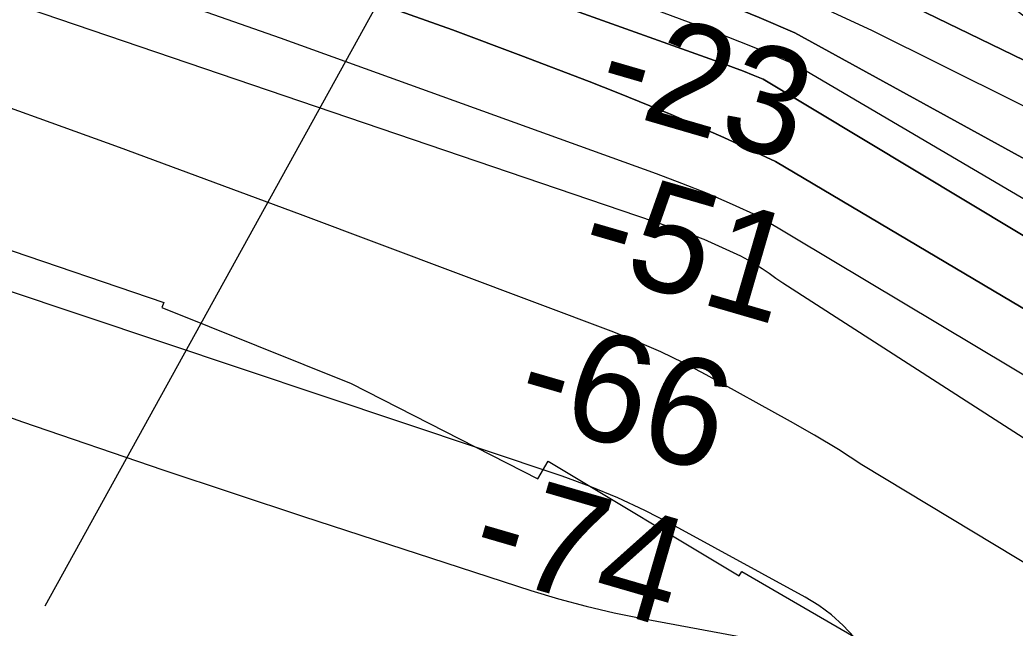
# Model space of a CAD drawing. Extents: x 3329332 to 3367211, y 631066 to 656469.
# Drawn here: x 3343099 to 3343719, y 646409 to 646789 of the extents above; entities that cross this region are included whole.
import ezdxf

# ---------------------------------------------------------------- set-up
doc = ezdxf.new("R2010")
doc.units = 0
for name, color, linetype in [('V-RIVR-EDGE', 7, 'Continuous'), ('V-RIVR-RANG', 7, 'Continuous'), ('V-RRAP-RVMT', 7, 'Continuous'), ('V-TOPO-DPTH', 7, 'Continuous'), ('V-TOPO-MAJR', 7, 'Continuous'), ('V-TOPO-MINR', 7, 'Continuous'), ('V-TOPO-WATR', 7, 'Continuous')]:
    doc.layers.add(name, color=color, linetype=linetype)

msp = doc.modelspace()

# ---------------------------------------------------------------- linework, layer by layer
at = {"layer": 'V-RIVR-EDGE'}
msp.add_spline([(3345726.57, 645695.38), (3345710.31, 645706.66), (3345706.05, 645707.06), (3345696.75, 645709.8), (3345683.58, 645717.98), (3345672.75, 645726.92), (3345658.81, 645738.2), (3345648.74, 645743.66), (3345639.44, 645746.01), (3345632.85, 645747.96), (3345603.43, 645766.65), (3345581.36, 645780.66), (3345572.45, 645784.95), (3345555.41, 645793.91), (3345546.12, 645800.14), (3345532.56, 645805.99), (3345524.04, 645813.38), (3345515.13, 645817.28), (3345499.63, 645821.59), (3345480.65, 645830.55), (3345474.08, 645837.55), (3345464.78, 645841.06), (3345450.44, 645846.14), (3345438.05, 645851.6), (3345424.88, 645858.22), (3345414.42, 645862.13), (3345403.18, 645866.03), (3345391.56, 645870.33), (3345367.92, 645880.08), (3345352.04, 645885.94), (3345338.09, 645891.01), (3345321.82, 645896.48), (3345300.5, 645902.74), (3345290.81, 645905.48), (3345275.7, 645907.84), (3345235.77, 645916.09), (3345209.04, 645924.68), (3345182.31, 645936.38), (3345156.36, 645950.41), (3345125.38, 645971.04), (3345109.51, 645981.94), (3345099.84, 645991.66), (3345083.58, 646002.55), (3345079.71, 646004.12), (3345071.96, 646007.63), (3345058.4, 646015.41), (3345047.17, 646021.65), (3345036.72, 646027.49), (3345031.3, 646033.32), (3345026.66, 646039.15), (3345021.25, 646043.82), (3344994.52, 646058.62), (3344983.68, 646064.85), (3344981.76, 646070.67), (3344976.73, 646076.11), (3344962.01, 646083.13), (3344939.94, 646096.76), (3344923.29, 646108.05), (3344901.61, 646122.84), (3344889.61, 646131.4), (3344869.09, 646144.25), (3344864.44, 646148.52), (3344847.8, 646159.42), (3344817.21, 646179.66), (3344808.69, 646184.34), (3344794.75, 646192.13), (3344773.06, 646202.65), (3344760.28, 646211.6), (3344744.41, 646224.05), (3344736.67, 646231.44), (3344732.8, 646234.94), (3344710.73, 646245.85), (3344691.75, 646256.76), (3344677.42, 646263.39), (3344663.48, 646270.4), (3344646.44, 646279.75), (3344631.72, 646288.32), (3344630.56, 646291.04), (3344623.98, 646294.93), (3344606.17, 646307.39), (3344563.19, 646333.09), (3344534.53, 646350.22), (3344492.33, 646375.92), (3344459.03, 646398.49), (3344451.29, 646403.94), (3344437.74, 646412.51), (3344413.73, 646427.69), (3344366.48, 646453.4), (3344331.64, 646475.21), (3344309.95, 646488.06), (3344300.65, 646491.96), (3344285.55, 646498.98), (3344268.5, 646506.78), (3344249.92, 646518.84), (3344243.72, 646523.9), (3344230.17, 646531.3), (3344213.91, 646541.04), (3344196.87, 646551.55), (3344175.96, 646564.4), (3344151.17, 646577.26), (3344146.92, 646581.53), (3344142.27, 646583.87), (3344134.52, 646585.05), (3344108.56, 646594.81), (3344078.73, 646610.4), (3344072.14, 646611.19), (3344057.81, 646616.66), (3344034.96, 646628.35), (3344016.75, 646636.54), (3343996.99, 646643.95), (3343970.65, 646656.82), (3343940.06, 646673.95), (3343908.3, 646692.65), (3343880.42, 646708.23), (3343857.95, 646717.59), (3343833.55, 646728.51), (3343826.19, 646734.35), (3343819.99, 646736.69), (3343805.27, 646741.77), (3343795.97, 646746.05), (3343784.75, 646753.84), (3343774.29, 646760.84), (3343754.54, 646769.81), (3343740.98, 646776.05), (3343736.34, 646780.72), (3343730.53, 646785.77), (3343725.89, 646790.05), (3343710.4, 646800.17), (3343695.69, 646809.9), (3343682.91, 646818.85), (3343675.94, 646821.97), (3343662.77, 646826.27), (3343657.73, 646828.61), (3343655.8, 646833.27), (3343653.87, 646835.6), (3343636.83, 646843.4)], degree=3, dxfattribs=at)
at = {"layer": 'V-RIVR-RANG'}
msp.add_line((3343578.6, 647263.67), (3343114.68, 646423.2), dxfattribs=at)
at = {"layer": 'V-RRAP-RVMT'}
for p, q in [((3343078.42, 646650.04), (3343188.83, 646612.3)), ((3343188.83, 646612.3), (3343187.66, 646609.32)), ((3343187.66, 646609.32), (3343305.62, 646561.99)), ((3343305.62, 646561.99), (3343421.88, 646502.51)), ((3343421.88, 646502.51), (3343428.48, 646513.39)), ((3343428.48, 646513.39), (3343547.35, 646442.03)), ((3343547.35, 646442.03), (3343549.1, 646444.69)), ((3343549.1, 646444.69), (3343666.05, 646377.06))]:
    msp.add_line(p, q, dxfattribs=at)
at = {"layer": 'V-TOPO-DPTH'}
for points in [[(3341988.89, 647377.28), (3342550.61, 647172.68), (3342566.08, 647167.49), (3342581.57, 647162.36), (3342597.09, 647157.26), (3342604.82, 647154.68), (3342612.53, 647152.05), (3342620.21, 647149.35), (3342627.88, 647146.6), (3342635.54, 647143.8), (3342643.18, 647140.98), (3342650.81, 647138.12), (3342658.44, 647135.25), (3343086.72, 646973), (3343165.75, 646942.95), (3343244.74, 646912.76), (3343323.65, 646882.38), (3343402.51, 646851.86), (3343514.99, 646808.18), (3343537.5, 646799.23), (3343559.91, 646790.05), (3343582.17, 646780.52), (3345321.51, 645825.29)], [(3341988.89, 647377.28), (3342550.61, 647172.68), (3342566.08, 647167.49), (3342581.57, 647162.36), (3342597.09, 647157.26), (3342604.82, 647154.68), (3342612.53, 647152.05), (3342620.21, 647149.35), (3342627.88, 647146.6), (3342635.54, 647143.8), (3342643.18, 647140.98), (3342650.81, 647138.12), (3342658.44, 647135.25), (3343086.72, 646973), (3343165.75, 646942.95), (3343244.74, 646912.76), (3343323.65, 646882.38), (3343402.51, 646851.86), (3343514.99, 646808.18), (3343537.5, 646799.23), (3343559.91, 646790.05), (3343582.17, 646780.52), (3345321.51, 645825.29)], [(3344195.11, 646371.1), (3343562.32, 646751.62), (3343556.24, 646754.14), (3343550.14, 646756.6), (3343543.99, 646758.94), (3343537.81, 646761.21), (3343029.79, 646942.63), (3342963.23, 646966.15), (3342896.57, 646989.37), (3342829.75, 647012.14), (3342762.83, 647034.61), (3342656.35, 647069.97), (3342642.58, 647074.5), (3342628.79, 647078.96), (3342614.98, 647083.34), (3342601.14, 647087.66), (3341916.39, 647318.35)], [(3341916.39, 647318.35), (3342601.14, 647087.66), (3342614.98, 647083.34), (3342628.79, 647078.96), (3342642.58, 647074.5), (3342656.35, 647069.97), (3342762.83, 647034.61), (3342829.75, 647012.14), (3342896.57, 646989.37), (3342963.23, 646966.15), (3343029.79, 646942.63), (3343537.81, 646761.21), (3343543.99, 646758.94), (3343550.14, 646756.6), (3343556.24, 646754.14), (3343562.32, 646751.62), (3344195.11, 646371.1)], [(3344533.4, 646147.82), (3344492.45, 646169.5), (3344451.49, 646191.17), (3344410.51, 646212.82), (3344369.53, 646234.46), (3344283.16, 646280.05), (3344259.58, 646292.65), (3344236.08, 646305.4), (3343570.18, 646700.21), (3343537.78, 646715.3), (3343504.98, 646729.47), (3343471.89, 646743.01), (3343453.86, 646750.09), (3343411.43, 646766.4), (3343368.85, 646782.27), (3343326.04, 646797.52), (3343283.08, 646812.33), (3342662.59, 647021.15), (3342640.66, 647028.39), (3342618.68, 647035.46), (3342596.62, 647042.27), (3342574.51, 647048.91), (3341898.51, 647226.37)], [(3341898.51, 647226.37), (3342574.51, 647048.91), (3342596.62, 647042.27), (3342618.68, 647035.46), (3342640.66, 647028.39), (3342662.59, 647021.15), (3343283.08, 646812.33), (3343326.04, 646797.52), (3343368.85, 646782.27), (3343411.43, 646766.4), (3343453.86, 646750.09), (3343471.89, 646743.01), (3343504.98, 646729.47), (3343537.78, 646715.3), (3343570.18, 646700.21), (3344236.08, 646305.4), (3344259.58, 646292.65), (3344283.16, 646280.05), (3344369.53, 646234.46), (3344410.51, 646212.82), (3344451.49, 646191.17), (3344492.45, 646169.5), (3344533.4, 646147.82)], [(3344215.95, 646273.36), (3343558.82, 646666.44), (3343543.29, 646673.48), (3343527.63, 646680.22), (3343511.79, 646686.53), (3343495.83, 646692.54), (3343261.54, 646777.04), (3343153.52, 646815.26), (3343045.21, 646852.61), (3342936.44, 646888.65), (3342827.39, 646923.81), (3342647.36, 646980.65), (3342628.06, 646986.61), (3342608.71, 646992.4), (3342589.28, 646997.94), (3342569.81, 647003.32), (3342372.43, 647056.45), (3342290.31, 647078.69), (3342208.23, 647101.08), (3342126.22, 647123.72)], [(3344215.95, 646273.36), (3343558.82, 646666.44), (3343543.29, 646673.48), (3343527.63, 646680.22), (3343511.79, 646686.53), (3343495.83, 646692.54), (3343261.54, 646777.04), (3343153.52, 646815.26), (3343045.21, 646852.61), (3342936.44, 646888.65), (3342827.39, 646923.81), (3342647.36, 646980.65), (3342628.06, 646986.61), (3342608.71, 646992.4), (3342589.28, 646997.94), (3342569.81, 647003.32), (3342372.43, 647056.45), (3342290.31, 647078.69), (3342208.23, 647101.08), (3342126.22, 647123.72)], [(3344255.54, 646506.24), (3343582.06, 646832.82), (3343577.88, 646834.8), (3343573.68, 646836.74), (3343569.45, 646838.62), (3343565.21, 646840.46), (3343560.94, 646842.24), (3343556.65, 646843.99), (3343552.35, 646845.68), (3343548.03, 646847.34), (3343534.65, 646852.38), (3343523.63, 646856.53), (3343512.62, 646860.69), (3343501.6, 646864.86), (3343490.59, 646869.03), (3343036.37, 647041.42)], [(3343036.37, 647041.42), (3343490.59, 646869.03), (3343501.6, 646864.86), (3343512.62, 646860.69), (3343523.63, 646856.53), (3343534.65, 646852.38), (3343548.03, 646847.34), (3343552.35, 646845.68), (3343556.65, 646843.99), (3343560.94, 646842.24), (3343565.21, 646840.46), (3343569.45, 646838.62), (3343573.68, 646836.74), (3343577.88, 646834.8), (3343582.06, 646832.82), (3344255.54, 646506.24)]]:
    msp.add_lwpolyline(points, dxfattribs=at)
at = {"layer": 'V-TOPO-MAJR'}
msp.add_lwpolyline([(3344190.25, 646228.2), (3343574.58, 646624.42), (3343570.35, 646627.41), (3343566.11, 646630.38), (3343561.85, 646633.33), (3343557.51, 646636.14), (3343553.08, 646638.78), (3343548.52, 646641.18), (3343543.86, 646643.42), (3343525.6, 646651.57), (3343522.8, 646652.78), (3343519.98, 646653.93), (3343517.13, 646655), (3343514.26, 646656.03), (3342773.27, 646908.31)], dxfattribs=at)
at = {"layer": 'V-TOPO-MINR'}
for points in [[(3345321.51, 645825.29), (3343582.17, 646780.52), (3343559.91, 646790.05), (3343537.5, 646799.23), (3343514.99, 646808.18), (3343402.51, 646851.86), (3343323.65, 646882.38), (3343244.74, 646912.76), (3343165.75, 646942.95), (3343086.72, 646973), (3342658.44, 647135.25), (3342650.81, 647138.12), (3342643.18, 647140.98), (3342635.54, 647143.8), (3342627.88, 647146.6), (3342620.21, 647149.35), (3342612.53, 647152.05), (3342604.82, 647154.68), (3342597.09, 647157.26), (3342581.57, 647162.36), (3342566.08, 647167.49), (3342550.61, 647172.68), (3341988.89, 647377.28)], [(3344195.11, 646371.1), (3343562.32, 646751.62), (3343556.24, 646754.14), (3343550.14, 646756.6), (3343543.99, 646758.94), (3343537.81, 646761.21), (3343029.79, 646942.63), (3342963.23, 646966.15), (3342896.57, 646989.37), (3342829.75, 647012.14), (3342762.83, 647034.61), (3342656.35, 647069.97), (3342642.58, 647074.5), (3342628.79, 647078.96), (3342614.98, 647083.34), (3342601.14, 647087.66), (3341916.39, 647318.35)], [(3344253.79, 646366.01), (3343582.03, 646760.73), (3343568.4, 646766.55), (3343554.7, 646772.22), (3343540.91, 646777.65), (3343527.06, 646782.93), (3343295.3, 646869.02), (3343185.6, 646909.47), (3343075.78, 646949.59), (3342965.77, 646989.19), (3342855.63, 647028.44), (3342688.96, 647087.42), (3342662.05, 647096.87), (3342635.11, 647106.25), (3342608.13, 647115.5), (3342581.12, 647124.68), (3342536.06, 647139.88), (3342486.54, 647156.71), (3342437.07, 647173.67), (3342387.67, 647190.85), (3342338.32, 647208.18), (3342141.31, 647278.13)], [(3344533.4, 646147.82), (3344492.45, 646169.5), (3344451.49, 646191.17), (3344410.51, 646212.82), (3344369.53, 646234.46), (3344283.16, 646280.05), (3344259.58, 646292.65), (3344236.08, 646305.4), (3343570.18, 646700.21), (3343537.78, 646715.3), (3343504.98, 646729.47), (3343471.89, 646743.01), (3343453.86, 646750.09), (3343411.43, 646766.4), (3343368.85, 646782.27), (3343326.04, 646797.52), (3343283.08, 646812.33), (3342662.59, 647021.15), (3342640.66, 647028.39), (3342618.68, 647035.46), (3342596.62, 647042.27), (3342574.51, 647048.91), (3341898.51, 647226.37)], [(3344215.95, 646273.36), (3343558.82, 646666.44), (3343543.29, 646673.48), (3343527.63, 646680.22), (3343511.79, 646686.53), (3343495.83, 646692.54), (3343261.54, 646777.04), (3343153.52, 646815.26), (3343045.21, 646852.61), (3342936.44, 646888.65), (3342827.39, 646923.81), (3342647.36, 646980.65), (3342628.06, 646986.61), (3342608.71, 646992.4), (3342589.28, 646997.94), (3342569.81, 647003.32), (3342372.43, 647056.45), (3342290.31, 647078.69), (3342208.23, 647101.08), (3342126.22, 647123.72)], [(3344305.9, 646445.48), (3343630.12, 646781.98), (3343598.11, 646796.57), (3343565.97, 646810.84), (3343533.62, 646824.62), (3343501.12, 646838.07), (3343483.93, 646845.04), (3343442.67, 646861.6), (3343401.35, 646877.98), (3343359.93, 646894.1), (3343318.44, 646910.04), (3343138.54, 646978.51), (3343076.01, 647002.34)], [(3344189.55, 646169.99), (3343623.94, 646511.31), (3343609.35, 646520.68), (3343594.48, 646529.61), (3343579.42, 646538.24), (3343526.79, 646567.33), (3343512.78, 646574.69), (3343498.57, 646581.62), (3343484.08, 646587.93), (3343469.39, 646593.82), (3343273.97, 646667.27), (3343161.19, 646708.9), (3343048.09, 646749.63)], [(3342550.53, 646741.69), (3342570.94, 646734.38), (3342591.29, 646726.9), (3342926.77, 646601.04), (3343013.57, 646569.14), (3343100.64, 646538.04), (3343188.12, 646508.11), (3343275.88, 646478.98), (3343417.68, 646432.97), (3343434.84, 646427.77), (3343452.1, 646423.03), (3343469.54, 646418.97), (3343487.1, 646415.36), (3343612.37, 646392.17)], [(3343619.14, 646403.84), (3343612.31, 646411.07), (3343605.02, 646417.72), (3343597.04, 646423.53), (3343588.59, 646428.78), (3343505.27, 646474.27), (3343488.67, 646482.77), (3343471.81, 646490.67), (3343454.55, 646497.66), (3343437.03, 646504.05), (3343088.33, 646620.89)]]:
    msp.add_lwpolyline(points, dxfattribs=at)
at = {"layer": 'V-TOPO-WATR'}
msp.add_lwpolyline([(3344255.54, 646506.24), (3343582.06, 646832.82), (3343577.88, 646834.8), (3343573.68, 646836.74), (3343569.45, 646838.62), (3343565.21, 646840.46), (3343560.94, 646842.24), (3343556.65, 646843.99), (3343552.35, 646845.68), (3343548.03, 646847.34), (3343534.65, 646852.38), (3343523.63, 646856.53), (3343512.62, 646860.69), (3343501.6, 646864.86), (3343490.59, 646869.03), (3343036.37, 647041.42)], dxfattribs=at)

# ---------------------------------------------------------------- texts
at = {"layer": 'V-RIVR-RANG'}
for s, p in [('-23', (3343455.83, 646735.65)), ('-51', (3343445.12, 646634.62)), ('-66', (3343405.53, 646542)), ('-74', (3343377.09, 646446.12))]:
    msp.add_text(s, height=67, rotation=343.76878, dxfattribs=at).set_placement(p)

doc.saveas('drawing.dxf')
